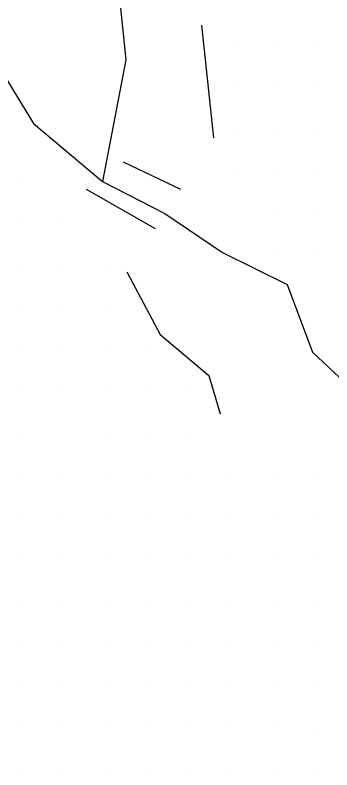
# Model space of a CAD drawing. Extents: x 1602514 to 1609837, y 863887 to 871157.
# Drawn here: x 1603589.8 to 1603702.9, y 868647.4 to 868916.6 of the extents above; entities that cross this region are included whole.
import ezdxf

# ---------------------------------------------------------------- set-up
doc = ezdxf.new("R2010")
doc.units = 0
for name, color, linetype in [('Survey-Flow line', 7, 'Continuous'), ('Survey-Ridge Lines', 7, 'Continuous'), ('Survey-Spot dirt', 7, 'Continuous')]:
    doc.layers.add(name, color=color, linetype=linetype)

msp = doc.modelspace()

# ---------------------------------------------------------------- linework, layer by layer
at = {"layer": 'Survey-Flow line'}
for points in [[(1603693.68, 869159.2), (1603687.05, 869134.93), (1603684.3, 869110.56), (1603682.71, 869084.82), (1603675.94, 869061.4), (1603666.73, 869038.02), (1603658.43, 869012.89), (1603656.24, 868986.77), (1603647.69, 868968.36), (1603633.9, 868947.13), (1603626.99, 868924.04), (1603629.33, 868900.7), (1603621.08, 868857.32)], [(1603693.68, 869159.2), (1603687.05, 869134.93), (1603684.3, 869110.56), (1603682.71, 869084.82), (1603675.94, 869061.4), (1603666.73, 869038.02), (1603658.43, 869012.89), (1603656.24, 868986.77), (1603647.69, 868968.36), (1603633.9, 868947.13), (1603626.99, 868924.04), (1603629.33, 868900.7), (1603621.08, 868857.32)], [(1603400.9, 868943.92), (1603424.74, 868947.42), (1603448.85, 868956.66), (1603473.15, 868954.62), (1603492.15, 868938.76), (1603516.03, 868931.18), (1603538.37, 868920.65), (1603562.25, 868913.68), (1603583.39, 868899.03), (1603596.4, 868878.02), (1603621.08, 868857.32), (1603643.24, 868845.84), (1603663.84, 868831.92), (1603686.99, 868820.57), (1603696.01, 868796.36), (1603714.96, 868778.72), (1603723.49, 868754.7), (1603742.07, 868739.28), (1603755.74, 868714.97)], [(1603400.9, 868943.92), (1603424.74, 868947.42), (1603448.85, 868956.66), (1603473.15, 868954.62), (1603492.15, 868938.76), (1603516.03, 868931.18), (1603538.37, 868920.65), (1603562.25, 868913.68), (1603583.39, 868899.03), (1603596.4, 868878.02), (1603621.08, 868857.32), (1603643.24, 868845.84), (1603663.84, 868831.92), (1603686.99, 868820.57), (1603696.01, 868796.36), (1603714.96, 868778.72), (1603723.49, 868754.7), (1603742.07, 868739.28), (1603755.74, 868714.97)]]:
    msp.add_lwpolyline(points, dxfattribs=at)
at = {"layer": 'Survey-Ridge Lines'}
for p, q in [((1603656.32, 868913.06), (1603660.7, 868872.8)), ((1603656.32, 868913.06), (1603660.7, 868872.8)), ((1603628.39, 868864.34), (1603648.84, 868854.49)), ((1603628.39, 868864.34), (1603648.84, 868854.49)), ((1603615.2, 868854.55), (1603639.78, 868840.49)), ((1603615.2, 868854.55), (1603639.78, 868840.49))]:
    msp.add_line(p, q, dxfattribs=at)
msp.add_lwpolyline([(1603629.75, 868825.01), (1603641.56, 868802.67), (1603659.01, 868788.06), (1603663.07, 868774.39)], dxfattribs=at)
msp.add_lwpolyline([(1603629.75, 868825.01), (1603641.56, 868802.67), (1603659.01, 868788.06), (1603663.07, 868774.39)], dxfattribs=at)
at = {"layer": 'Survey-Spot dirt'}
for p, q in [((1603667.35, 868905.78), (1603667.35, 868905.78)), ((1603667.35, 868905.78), (1603667.35, 868905.78)), ((1603682.5, 868906.19), (1603682.5, 868906.19)), ((1603682.5, 868906.19), (1603682.5, 868906.19)), ((1603697.39, 868905.72), (1603697.39, 868905.72)), ((1603697.39, 868905.72), (1603697.39, 868905.72)), ((1603667.52, 868891), (1603667.52, 868891)), ((1603667.52, 868891), (1603667.52, 868891)), ((1603682.51, 868891.09), (1603682.51, 868891.09)), ((1603682.51, 868891.09), (1603682.51, 868891.09)), ((1603697.51, 868891.1), (1603697.51, 868891.1)), ((1603697.51, 868891.1), (1603697.51, 868891.1)), ((1603667.57, 868876.04), (1603667.57, 868876.04)), ((1603667.57, 868876.04), (1603667.57, 868876.04)), ((1603682.66, 868875.93), (1603682.66, 868875.93)), ((1603682.66, 868875.93), (1603682.66, 868875.93)), ((1603697.62, 868875.92), (1603697.62, 868875.92)), ((1603697.62, 868875.92), (1603697.62, 868875.92)), ((1603667.51, 868861.06), (1603667.51, 868861.06)), ((1603667.51, 868861.06), (1603667.51, 868861.06)), ((1603682.64, 868860.95), (1603682.64, 868860.95)), ((1603682.64, 868860.95), (1603682.64, 868860.95)), ((1603697.63, 868861.07), (1603697.63, 868861.07)), ((1603697.63, 868861.07), (1603697.63, 868861.07)), ((1603592, 868857.61), (1603592, 868857.61)), ((1603592, 868857.61), (1603592, 868857.61)), ((1603697.54, 868846.05), (1603697.54, 868846.05)), ((1603697.54, 868846.05), (1603697.54, 868846.05)), ((1603682.45, 868845.85), (1603682.45, 868845.85)), ((1603682.45, 868845.85), (1603682.45, 868845.85)), ((1603591.99, 868842.54), (1603591.99, 868842.54)), ((1603591.99, 868842.54), (1603591.99, 868842.54)), ((1603606.85, 868842.56), (1603606.85, 868842.56)), ((1603606.85, 868842.56), (1603606.85, 868842.56)), ((1603682.73, 868830.97), (1603682.73, 868830.97)), ((1603682.73, 868830.97), (1603682.73, 868830.97)), ((1603697.45, 868830.73), (1603697.45, 868830.73)), ((1603697.45, 868830.73), (1603697.45, 868830.73)), ((1603591.84, 868827.46), (1603591.84, 868827.46)), ((1603591.84, 868827.46), (1603591.84, 868827.46)), ((1603607.04, 868827.68), (1603607.04, 868827.68)), ((1603607.04, 868827.68), (1603607.04, 868827.68)), ((1603621.79, 868827.49), (1603621.79, 868827.49)), ((1603621.79, 868827.49), (1603621.79, 868827.49)), ((1603591.79, 868812.45), (1603591.79, 868812.45)), ((1603591.79, 868812.45), (1603591.79, 868812.45)), ((1603606.75, 868812.39), (1603606.75, 868812.39)), ((1603606.75, 868812.39), (1603606.75, 868812.39)), ((1603621.96, 868812.44), (1603621.96, 868812.44)), ((1603621.96, 868812.44), (1603621.96, 868812.44)), ((1603591.77, 868797.44), (1603591.77, 868797.44)), ((1603591.77, 868797.44), (1603591.77, 868797.44)), ((1603606.97, 868797.41), (1603606.97, 868797.41)), ((1603606.97, 868797.41), (1603606.97, 868797.41)), ((1603621.72, 868797.54), (1603621.72, 868797.54)), ((1603621.72, 868797.54), (1603621.72, 868797.54)), ((1603636.89, 868797.43), (1603636.89, 868797.43)), ((1603636.89, 868797.43), (1603636.89, 868797.43)), ((1603591.79, 868782.31), (1603591.79, 868782.31)), ((1603591.79, 868782.31), (1603591.79, 868782.31)), ((1603606.8, 868782.41), (1603606.8, 868782.41)), ((1603606.8, 868782.41), (1603606.8, 868782.41)), ((1603621.92, 868782.53), (1603621.92, 868782.53)), ((1603621.92, 868782.53), (1603621.92, 868782.53)), ((1603636.93, 868782.45), (1603636.93, 868782.45)), ((1603636.93, 868782.45), (1603636.93, 868782.45)), ((1603651.91, 868782.47), (1603651.91, 868782.47)), ((1603651.91, 868782.47), (1603651.91, 868782.47)), ((1603591.69, 868767.38), (1603591.69, 868767.38)), ((1603591.69, 868767.38), (1603591.69, 868767.38)), ((1603621.79, 868767.29), (1603621.79, 868767.29)), ((1603621.79, 868767.29), (1603621.79, 868767.29)), ((1603637, 868767.48), (1603637, 868767.48)), ((1603637, 868767.48), (1603637, 868767.48)), ((1603651.9, 868767.23), (1603651.9, 868767.23)), ((1603651.9, 868767.23), (1603651.9, 868767.23)), ((1603591.74, 868752.48), (1603591.74, 868752.48)), ((1603591.74, 868752.48), (1603591.74, 868752.48)), ((1603606.7, 868752.4), (1603606.7, 868752.4)), ((1603606.7, 868752.4), (1603606.7, 868752.4)), ((1603621.85, 868752.42), (1603621.85, 868752.42)), ((1603621.85, 868752.42), (1603621.85, 868752.42)), ((1603636.76, 868752.43), (1603636.76, 868752.43)), ((1603636.76, 868752.43), (1603636.76, 868752.43)), ((1603652.1, 868752.7), (1603652.1, 868752.7)), ((1603652.1, 868752.7), (1603652.1, 868752.7)), ((1603666.67, 868752.41), (1603666.67, 868752.41)), ((1603666.67, 868752.41), (1603666.67, 868752.41)), ((1603681.91, 868752.47), (1603681.91, 868752.47)), ((1603681.91, 868752.47), (1603681.91, 868752.47)), ((1603697.19, 868752.24), (1603697.19, 868752.24)), ((1603697.19, 868752.24), (1603697.19, 868752.24)), ((1603591.79, 868737.45), (1603591.79, 868737.45)), ((1603591.79, 868737.45), (1603591.79, 868737.45)), ((1603606.76, 868737.52), (1603606.76, 868737.52)), ((1603606.76, 868737.52), (1603606.76, 868737.52)), ((1603621.83, 868737.41), (1603621.83, 868737.41)), ((1603621.83, 868737.41), (1603621.83, 868737.41)), ((1603636.99, 868737.47), (1603636.99, 868737.47)), ((1603636.99, 868737.47), (1603636.99, 868737.47)), ((1603651.8, 868737.61), (1603651.8, 868737.61)), ((1603651.8, 868737.61), (1603651.8, 868737.61)), ((1603666.92, 868737.57), (1603666.92, 868737.57)), ((1603666.92, 868737.57), (1603666.92, 868737.57)), ((1603681.89, 868737.55), (1603681.89, 868737.55)), ((1603681.89, 868737.55), (1603681.89, 868737.55)), ((1603696.72, 868737.44), (1603696.72, 868737.44)), ((1603696.72, 868737.44), (1603696.72, 868737.44)), ((1603591.89, 868722.52), (1603591.89, 868722.52)), ((1603591.89, 868722.52), (1603591.89, 868722.52)), ((1603606.92, 868722.32), (1603606.92, 868722.32)), ((1603606.92, 868722.32), (1603606.92, 868722.32)), ((1603621.89, 868722.3), (1603621.89, 868722.3)), ((1603621.89, 868722.3), (1603621.89, 868722.3)), ((1603636.79, 868722.44), (1603636.79, 868722.44)), ((1603636.79, 868722.44), (1603636.79, 868722.44)), ((1603651.75, 868722.59), (1603651.75, 868722.59)), ((1603651.75, 868722.59), (1603651.75, 868722.59)), ((1603666.79, 868722.39), (1603666.79, 868722.39)), ((1603666.79, 868722.39), (1603666.79, 868722.39)), ((1603681.77, 868722.36), (1603681.77, 868722.36)), ((1603681.77, 868722.36), (1603681.77, 868722.36)), ((1603696.86, 868722.5), (1603696.86, 868722.5)), ((1603696.86, 868722.5), (1603696.86, 868722.5)), ((1603591.77, 868707.44), (1603591.77, 868707.44)), ((1603591.77, 868707.44), (1603591.77, 868707.44)), ((1603606.77, 868707.51), (1603606.77, 868707.51)), ((1603606.77, 868707.51), (1603606.77, 868707.51)), ((1603621.86, 868707.5), (1603621.86, 868707.5)), ((1603621.86, 868707.5), (1603621.86, 868707.5)), ((1603636.77, 868707.54), (1603636.77, 868707.54)), ((1603636.77, 868707.54), (1603636.77, 868707.54)), ((1603651.81, 868707.47), (1603651.81, 868707.47)), ((1603651.81, 868707.47), (1603651.81, 868707.47)), ((1603666.68, 868707.65), (1603666.68, 868707.65)), ((1603666.68, 868707.65), (1603666.68, 868707.65)), ((1603681.74, 868707.53), (1603681.74, 868707.53)), ((1603681.74, 868707.53), (1603681.74, 868707.53)), ((1603696.85, 868707.48), (1603696.85, 868707.48)), ((1603696.85, 868707.48), (1603696.85, 868707.48)), ((1603591.95, 868692.48), (1603591.95, 868692.48)), ((1603591.95, 868692.48), (1603591.95, 868692.48)), ((1603621.89, 868692.51), (1603621.89, 868692.51)), ((1603621.89, 868692.51), (1603621.89, 868692.51)), ((1603636.75, 868692.41), (1603636.75, 868692.41)), ((1603636.75, 868692.41), (1603636.75, 868692.41)), ((1603651.81, 868692.61), (1603651.81, 868692.61)), ((1603651.81, 868692.61), (1603651.81, 868692.61)), ((1603666.68, 868692.41), (1603666.68, 868692.41)), ((1603666.68, 868692.41), (1603666.68, 868692.41)), ((1603696.79, 868692.52), (1603696.79, 868692.52)), ((1603696.79, 868692.52), (1603696.79, 868692.52)), ((1603606.93, 868692.17), (1603606.93, 868692.17)), ((1603606.93, 868692.17), (1603606.93, 868692.17)), ((1603681.87, 868692.34), (1603681.87, 868692.34)), ((1603681.87, 868692.34), (1603681.87, 868692.34)), ((1603591.74, 868677.44), (1603591.74, 868677.44)), ((1603591.74, 868677.44), (1603591.74, 868677.44)), ((1603606.78, 868677.54), (1603606.78, 868677.54)), ((1603606.78, 868677.54), (1603606.78, 868677.54)), ((1603622.01, 868677.49), (1603622.01, 868677.49)), ((1603622.01, 868677.49), (1603622.01, 868677.49)), ((1603637.12, 868677.47), (1603637.12, 868677.47)), ((1603637.12, 868677.47), (1603637.12, 868677.47)), ((1603651.69, 868677.49), (1603651.69, 868677.49)), ((1603651.69, 868677.49), (1603651.69, 868677.49)), ((1603666.81, 868677.42), (1603666.81, 868677.42)), ((1603666.81, 868677.42), (1603666.81, 868677.42)), ((1603681.85, 868677.51), (1603681.85, 868677.51)), ((1603681.85, 868677.51), (1603681.85, 868677.51)), ((1603697.08, 868677.78), (1603697.08, 868677.78)), ((1603697.08, 868677.78), (1603697.08, 868677.78)), ((1603591.96, 868662.54), (1603591.96, 868662.54)), ((1603591.96, 868662.54), (1603591.96, 868662.54)), ((1603606.85, 868662.64), (1603606.85, 868662.64)), ((1603606.85, 868662.64), (1603606.85, 868662.64)), ((1603621.85, 868662.53), (1603621.85, 868662.53)), ((1603621.85, 868662.53), (1603621.85, 868662.53)), ((1603636.83, 868662.48), (1603636.83, 868662.48)), ((1603636.83, 868662.48), (1603636.83, 868662.48)), ((1603651.78, 868662.46), (1603651.78, 868662.46)), ((1603651.78, 868662.46), (1603651.78, 868662.46)), ((1603666.85, 868662.33), (1603666.85, 868662.33)), ((1603666.85, 868662.33), (1603666.85, 868662.33)), ((1603681.74, 868662.49), (1603681.74, 868662.49)), ((1603681.74, 868662.49), (1603681.74, 868662.49)), ((1603696.85, 868662.32), (1603696.85, 868662.32)), ((1603696.85, 868662.32), (1603696.85, 868662.32)), ((1603591.82, 868647.45), (1603591.82, 868647.45)), ((1603591.82, 868647.45), (1603591.82, 868647.45)), ((1603606.98, 868647.38), (1603606.98, 868647.38)), ((1603606.98, 868647.38), (1603606.98, 868647.38)), ((1603621.7, 868647.48), (1603621.7, 868647.48)), ((1603621.7, 868647.48), (1603621.7, 868647.48)), ((1603636.84, 868647.47), (1603636.84, 868647.47)), ((1603636.84, 868647.47), (1603636.84, 868647.47)), ((1603651.9, 868647.5), (1603651.9, 868647.5)), ((1603651.9, 868647.5), (1603651.9, 868647.5)), ((1603666.73, 868647.44), (1603666.73, 868647.44)), ((1603666.73, 868647.44), (1603666.73, 868647.44)), ((1603681.76, 868647.54), (1603681.76, 868647.54)), ((1603681.76, 868647.54), (1603681.76, 868647.54)), ((1603696.8, 868647.5), (1603696.8, 868647.5)), ((1603696.8, 868647.5), (1603696.8, 868647.5))]:
    msp.add_line(p, q, dxfattribs=at)

doc.saveas('drawing.dxf')
